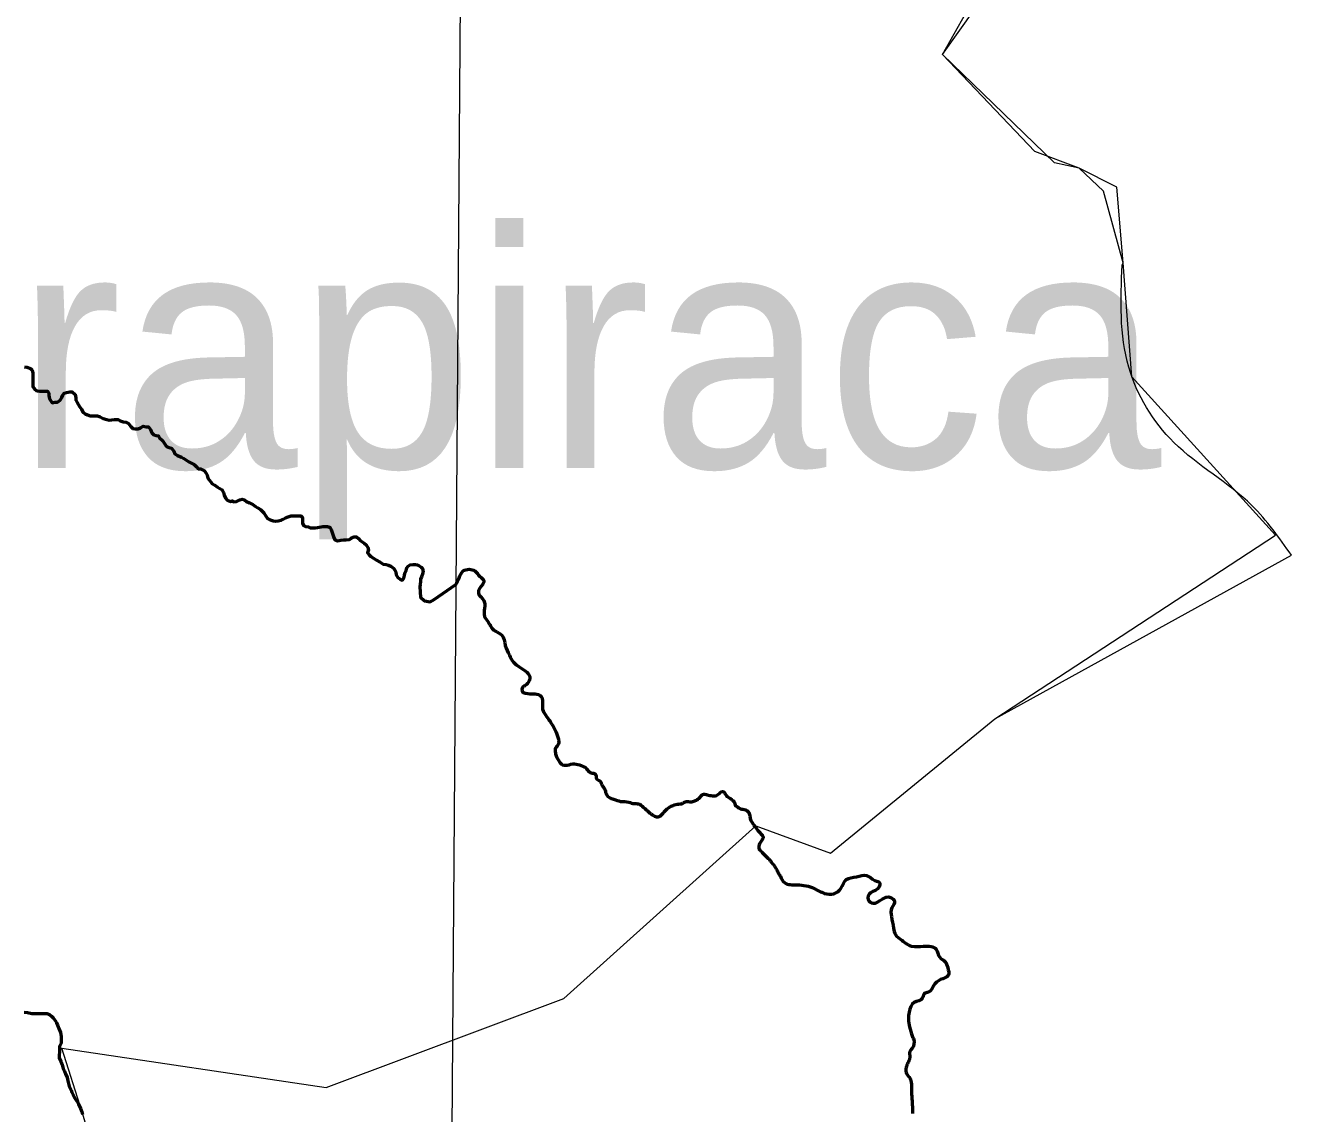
# Model space of a CAD drawing. Extents: x 553962 to 842807, y 8883888 to 9032388.
# Drawn here: x 818299 to 820994, y 9012369 to 9014664 of the extents above; entities that cross this region are included whole.
import ezdxf

# ---------------------------------------------------------------- set-up
doc = ezdxf.new("R2010")
doc.units = 0
doc.header["$LTSCALE"] = 20
for name, color, linetype, lineweight in [('1', 7, 'Continuous', 13), ('23', 7, 'Continuous', 13), ('24', 7, 'Continuous', 25), ('27', 7, 'Continuous', 13), ('35', 7, 'Continuous', 13), ('40', 7, 'Continuous', 25)]:
    doc.layers.add(name, color=color, linetype=linetype, lineweight=lineweight)
doc.layers.add('41', color=7, linetype='Continuous')

msp = doc.modelspace()

# ---------------------------------------------------------------- linework, layer by layer
at = {"layer": '1'}
msp.add_lwpolyline([(819280.51, 9023933.13), (819225.88, 9016147.33), (819139.2, 9004420.82)], dxfattribs=at)
at = {"layer": '23'}
msp.add_lwpolyline([(818205.28, 9011417.75), (818299.31, 9011380.36), (818781.05, 9011570.63), (818451.22, 9012263.16), (818418.41, 9012371.75), (818375.1, 9012506.69), (818932.53, 9012423.96), (819434.33, 9012611.57), (819839.06, 9012975.74), (819996.61, 9012918.46), (820343.27, 9013201.32), (820935.17, 9013588.74), (820631.84, 9013922.91), (820613.69, 9014163.42), (820600.4, 9014322.96), (820520.67, 9014362.85), (820469.16, 9014373.86), (820232.38, 9014602.59), (820302.04, 9014700.09)], dxfattribs=at)
at = {"layer": '24', "lineweight": 53}
for points in [[(818296.66, 9013944.21), (818301.74, 9013943.16), (818308.84, 9013940.56), (818312.89, 9013936.97)], [(818312.89, 9013936.97), (818314.37, 9013930.34), (818314.33, 9013925.25), (818314.28, 9013917.61), (818314.22, 9013908.44), (818314.17, 9013901.82), (818317.7, 9013897.72), (818322.76, 9013893.1), (818327.84, 9013892.56), (818333.44, 9013892.52), (818339.03, 9013892.49), (818345.14, 9013892.96), (818348.16, 9013888.36), (818348.12, 9013883.26), (818349.09, 9013876.63), (818352.12, 9013872.54), (818355.14, 9013867.94), (818360.74, 9013869.43), (818365.83, 9013869.4), (818371.96, 9013873.43), (818375.05, 9013879.52), (818377.12, 9013884.1), (818380.2, 9013888.15), (818385.3, 9013889.65), (818391.92, 9013891.13), (818397, 9013891.1), (818403.07, 9013885.46), (818404.55, 9013878.82), (818405.02, 9013873.73), (818407.53, 9013868.62), (818412.56, 9013860.44), (818416.59, 9013854.81), (818419.6, 9013848.16), (818424.15, 9013845.08), (818429.22, 9013842.5), (818434.8, 9013840.94), (818439.89, 9013840.9)], [(818439.89, 9013840.9), (818444.98, 9013840.87), (818450.06, 9013840.33), (818456.15, 9013838.25), (818462.74, 9013835.15), (818469.84, 9013833.07), (818474.92, 9013831.51), (818480.52, 9013831.98), (818486.12, 9013832.97), (818493.75, 9013832.92), (818498.31, 9013830.34), (818504.91, 9013828.26), (818510.49, 9013827.21), (818515.56, 9013824.63), (818521.11, 9013817.97), (818525.15, 9013813.87), (818530.24, 9013813.33), (818536.34, 9013813.29), (818540.93, 9013815.3), (818547.06, 9013818.82), (818553.15, 9013817.76), (818558.24, 9013817.22), (818562.27, 9013811.59), (818565.27, 9013804.95), (818569.31, 9013800.85), (818574.39, 9013799.29), (818579.47, 9013798.75), (818581.47, 9013794.15), (818587.54, 9013788.51), (818591.56, 9013782.37), (818594.58, 9013777.77), (818599.14, 9013774.68), (818606.25, 9013772.6), (818611.29, 9013765.94), (818613.79, 9013760.32), (818619.36, 9013756.72), (818627.48, 9013753.61), (818632.54, 9013750.52), (818638.62, 9013746.41), (818643.18, 9013743.33), (818648.75, 9013740.74), (818654.33, 9013737.65), (818659.38, 9013733.03), (818662.91, 9013728.94), (818668, 9013728.9), (818676.11, 9013724.78), (818679.13, 9013720.17), (818681.64, 9013715.57), (818683.12, 9013709.45), (818688.51, 9013702.09), (818691.7, 9013698.89), (818691.7, 9013697.83), (818698.28, 9013694.07), (818703.33, 9013689.96), (818708.47, 9013687.58), (818713.15, 9013684.46), (818716.27, 9013678.99), (818717.83, 9013673.52), (818720.17, 9013667.28), (818724.07, 9013662.59), (818731.08, 9013660.25), (818734.98, 9013661.03), (818737.32, 9013659.47), (818743.82, 9013660.16), (818750.46, 9013663.68)], [(818750.46, 9013663.68), (818755.55, 9013665.18), (818760.62, 9013663.11), (818764.67, 9013660.03), (818771.26, 9013656.93), (818777.85, 9013653.32), (818783.93, 9013649.72), (818788.99, 9013646.63), (818794.56, 9013643.02), (818801.63, 9013635.85), (818805.16, 9013630.22), (818809.18, 9013624.08), (818814.76, 9013620.99), (818820.84, 9013618.92), (818825.93, 9013618.37), (818831.52, 9013618.85), (818837.64, 9013620.34), (818842.23, 9013622.34), (818846.83, 9013625.37), (818852.95, 9013627.37), (818859.06, 9013629.37), (818864.66, 9013629.84), (818874.32, 9013629.78), (818879.41, 9013629.75), (818882.95, 9013626.16), (818882.9, 9013619.54), (818882.86, 9013614.44), (818884.86, 9013609.34), (818889.43, 9013607.27), (818894.51, 9013606.73), (818899.07, 9013604.66), (818904.16, 9013604.63), (818909.25, 9013604.6), (818914.34, 9013605.07), (818925.54, 9013607.04), (818930.62, 9013607), (818936.22, 9013607.48)], [(818936.22, 9013607.48), (818941.29, 9013605.41), (818943.3, 9013600.81), (818945.78, 9013592.14), (818948.78, 9013583.97), (818950.78, 9013579.37), (818956.87, 9013577.29), (818964, 9013578.26), (818970.11, 9013579.24), (818975.19, 9013579.21), (818982.32, 9013579.68), (818985.9, 9013583.22), (818991.51, 9013585.22), (818996.6, 9013585.19), (819001.15, 9013581.59), (819004.17, 9013577.5), (819008.73, 9013574.92), (819012.78, 9013571.84), (819016.83, 9013568.76), (819020.86, 9013563.13), (819022.35, 9013558.02), (819019.76, 9013551.93), (819023.29, 9013547.32), (819026.83, 9013543.73), (819032.4, 9013540.13), (819038.98, 9013536.52), (819046.58, 9013531.89), (819053.16, 9013527.77), (819059.26, 9013527.22), (819064.34, 9013525.66), (819069.41, 9013523.59), (819075.48, 9013518.46), (819079.5, 9013511.3), (819080.48, 9013505.18), (819084, 9013499.56), (819088.55, 9013495.96), (819093.62, 9013493.89), (819096.7, 9013498.46), (819098.27, 9013503.54), (819098.81, 9013508.63), (819101.18, 9013514.39), (819102.97, 9013519.76), (819105.53, 9013523.87), (819110.13, 9013526.03), (819116.39, 9013526.92), (819120.86, 9013526.92), (819124.44, 9013526.03), (819128.91, 9013524.24), (819133.38, 9013521.55), (819136.06, 9013518.87), (819136.95, 9013515.28), (819137.5, 9013513.48), (819135.92, 9013506.36), (819133.85, 9013501.28), (819131.78, 9013496.2), (819131.75, 9013491.1), (819131.2, 9013484.99), (819130.66, 9013479.9), (819132.03, 9013457.99), (819140.12, 9013450.3), (819152.16, 9013448.14), (819160.2, 9013453.51), (819206.56, 9013485.1)], [(818296.13, 9012582.59), (818302.74, 9012582.55), (818311.89, 9012580.45), (818317.99, 9012580.41), (818324.09, 9012580.37), (818332.74, 9012580.32), (818338.84, 9012580.28), (818343.93, 9012580.24), (818349.51, 9012578.17), (818353.55, 9012574.58), (818357.09, 9012570.99), (818361.12, 9012565.36), (818364.14, 9012560.25), (818366.14, 9012555.65), (818369.14, 9012548.5), (818372.64, 9012539.82), (818374.11, 9012531.66), (818374.05, 9012523), (818374.01, 9012517.4), (818370.41, 9012511.31), (818370.37, 9012505.2), (818370.33, 9012499.59), (818369.77, 9012491.96), (818369.73, 9012486.35), (818373.24, 9012478.69), (818375.73, 9012471.54), (818378.23, 9012464.39), (818380.73, 9012458.26), (818382.73, 9012453.16), (818386.23, 9012444.99), (818387.71, 9012438.35), (818389.2, 9012432.74), (818390.68, 9012427.13), (818394.69, 9012418.44)], [(818394.69, 9012418.44), (818396.7, 9012413.85), (818399.2, 9012408.74), (818402.72, 9012401.58), (818406.74, 9012395.44), (818410.26, 9012388.8), (818414.78, 9012380.11), (818417.27, 9012372.96), (818418.76, 9012367.35)]]:
    msp.add_lwpolyline(points, dxfattribs=at)
for points in [[(819206.56, 9013485.1), (819213.12, 9013498.88), (819221.84, 9013513.41), (819246.56, 9013513.41), (819256.74, 9013501.78), (819265.46, 9013493.06), (819256.74, 9013477.07), (819253.83, 9013466.89), (819265.46, 9013450.9), (819266.91, 9013434.91), (819266.91, 9013417.46), (819274.18, 9013405.83), (819288.72, 9013386.93), (819303.26, 9013378.21), (819310.53, 9013356.4), (819319.08, 9013335.89), (819327.86, 9013321.25), (819340.06, 9013311.01), (819356.16, 9013299.78), (819362.01, 9013291), (819361.04, 9013281.74), (819352.74, 9013271.98), (819346.89, 9013267.59), (819346.89, 9013258.81), (819354.21, 9013255.39), (819369.82, 9013254.42), (819383.96, 9013251), (819387.38, 9013246.61), (819389.33, 9013234.9), (819390.31, 9013218.32), (819395.18, 9013210.02), (819404.94, 9013196.36), (819417.14, 9013174.9), (819422.5, 9013158.8), (819422.99, 9013148.55), (819416.65, 9013139.77), (819416.16, 9013129.53), (819418.6, 9013121.72), (819422.5, 9013114.4), (819428.85, 9013106.11), (819441.04, 9013104.16), (819456.65, 9013106.6), (819470.31, 9013103.18), (819482.02, 9013096.36), (819489.34, 9013088.06), (819498.61, 9013086.11), (819502.02, 9013082.21), (819502.51, 9013076.35), (819510.32, 9013070.15), (819515.2, 9013060.87), (819520.07, 9013053.55), (819523, 9013043.79), (819528.85, 9013036.47), (819539.1, 9013032.08), (819553.73, 9013027.2)], [(819553.73, 9013027.2), (819570.81, 9013025.73), (819583, 9013022.8), (819591.3, 9013022.32), (819601.54, 9013015.48), (819613.25, 9013004.74), (819623.01, 9012997.42), (819631.3, 9012994.49), (819638.62, 9012997.91), (819647.89, 9013007.67), (819656.67, 9013014.99), (819664.47, 9013018.9), (819675.7, 9013021.83), (819683.99, 9013023.29), (819690.33, 9013026.71), (819700.09, 9013026.71), (819708.38, 9013027.68), (819715.21, 9013031.1), (819721.55, 9013036.47), (819727.41, 9013042.33), (819736.19, 9013041.35), (819747.9, 9013039.4), (819753.26, 9013039.4), (819762.04, 9013044.28), (819765.94, 9013047.7), (819770.82, 9013047.7), (819774.24, 9013043.3), (819780.58, 9013036.47), (819788.63, 9013031.1), (819794, 9013024.27), (819796.43, 9013018.41), (819801.31, 9013014.99), (819806.68, 9013012.06), (819816.92, 9013009.62), (819822.78, 9013005.72), (819826.19, 9012997.91), (819827.66, 9012989.12), (819832.54, 9012980.83), (819839.8, 9012970.72), (819847.15, 9012962.05), (819851.3, 9012957.15), (819854.31, 9012953), (819854.12, 9012950.36), (819849.41, 9012942.44), (819845.26, 9012933.21), (819845.64, 9012927.55), (819849.03, 9012923.21), (819855.07, 9012916.62), (819861.1, 9012910.96), (819866.19, 9012906.06), (819871.47, 9012899.84), (819877.31, 9012892.3), (819882.02, 9012885.14), (819885.98, 9012877.6), (819890.7, 9012869.49)], [(819890.7, 9012869.49), (819899.65, 9012856.1), (819926.04, 9012851.39), (819961.86, 9012843.85), (819983.54, 9012833.48), (820003.33, 9012832.54), (820018.41, 9012843.85), (820029.72, 9012862.7), (820051.4, 9012868.36), (820072.14, 9012871.18), (820090.04, 9012860.82), (820100.41, 9012855.16), (820091.93, 9012840.08), (820080.62, 9012834.43), (820075.91, 9012820.29), (820086.28, 9012812.75), (820105.13, 9012821.23), (820123.04, 9012825), (820131.52, 9012816.52), (820125.86, 9012803.32), (820124.92, 9012784.47), (820129.63, 9012759.96), (820133.4, 9012746.77), (820146.6, 9012734.52), (820167.34, 9012722.26), (820192.78, 9012722.26), (820208.81, 9012721.32), (820219.18, 9012715.66), (820226.72, 9012698.7), (820237.08, 9012690.22), (820243.68, 9012677.02), (820244.62, 9012660.05), (820228.6, 9012651.57), (820213.52, 9012638.38), (820203.15, 9012625.18), (820193.73, 9012621.41), (820189.96, 9012611.98), (820172.99, 9012603.5), (820162.25, 9012583.13), (820160.65, 9012568.2), (820163.32, 9012551.67), (820168.65, 9012533.02), (820171.85, 9012525.02), (820169.18, 9012507.43), (820163.85, 9012499.96), (820163.32, 9012494.1), (820162.78, 9012482.9), (820158.52, 9012473.84), (820155.32, 9012463.18), (820156.92, 9012453.58), (820162.78, 9012445.59), (820166.52, 9012435.46), (820167.05, 9012415.2), (820168.65, 9012395.48), (820169.18, 9012369.35)]]:
    msp.add_spline(points, degree=3, dxfattribs=at)
at = {"layer": '27'}
for points in [[(820611.54, 9014158.87), (820613.69, 9014163.42), (820572.3, 9014314.72), (820520.67, 9014362.85), (820427.19, 9014398), (820232.38, 9014602.59), (820306.21, 9014734.17)], [(818205.28, 9011417.75), (818299.31, 9011380.36), (818781.05, 9011570.63), (818451.22, 9012263.16), (818418.41, 9012371.75), (818375.1, 9012506.69), (818932.53, 9012423.96), (819434.33, 9012611.57), (819839.06, 9012975.74), (819996.61, 9012918.46), (820343.27, 9013201.32), (820968.85, 9013546.53)]]:
    msp.add_lwpolyline(points, dxfattribs=at)
msp.add_spline([(820968.85, 9013546.53), (820885.22, 9013651.34), (820720.73, 9013784.66), (820625.48, 9013943.1), (820611.54, 9014158.87)], degree=3, dxfattribs=at)
at = {"layer": '35'}
for points in [[(820611.54, 9014158.87), (820613.69, 9014163.42), (820572.3, 9014314.72), (820520.67, 9014362.85), (820427.19, 9014398), (820232.38, 9014602.59), (820306.21, 9014734.17)], [(818205.28, 9011417.75), (818299.31, 9011380.36), (818781.05, 9011570.63), (818451.22, 9012263.16), (818418.41, 9012371.75), (818375.1, 9012506.69), (818932.53, 9012423.96), (819434.33, 9012611.57), (819839.06, 9012975.74), (819996.61, 9012918.46), (820343.27, 9013201.32), (820968.85, 9013546.53)]]:
    msp.add_lwpolyline(points, dxfattribs=at)
msp.add_spline([(820968.85, 9013546.53), (820885.22, 9013651.34), (820720.73, 9013784.66), (820625.48, 9013943.1), (820611.54, 9014158.87)], degree=3, dxfattribs=at)
at = {"layer": '40'}
msp.add_spline([(834516.23, 9024088.7), (834406.32, 9023062.61), (832208.25, 9018884.91), (827958.64, 9013937.63), (824002.12, 9008990.35), (821510.96, 9005985.34), (820375.28, 9004153.02)], degree=3, dxfattribs=at)
msp.add_spline([(834516.23, 9024088.7), (834406.32, 9023062.61), (832208.25, 9018884.91), (827958.64, 9013937.63), (824002.12, 9008990.35), (821510.96, 9005985.34), (820375.28, 9004153.02)], degree=3, dxfattribs=at)

# ---------------------------------------------------------------- texts
at = {"layer": '41'}
msp.add_text('Arapiraca', height=500, dxfattribs=at).set_placement((817832.52, 9013730.89))

doc.saveas('drawing.dxf')
